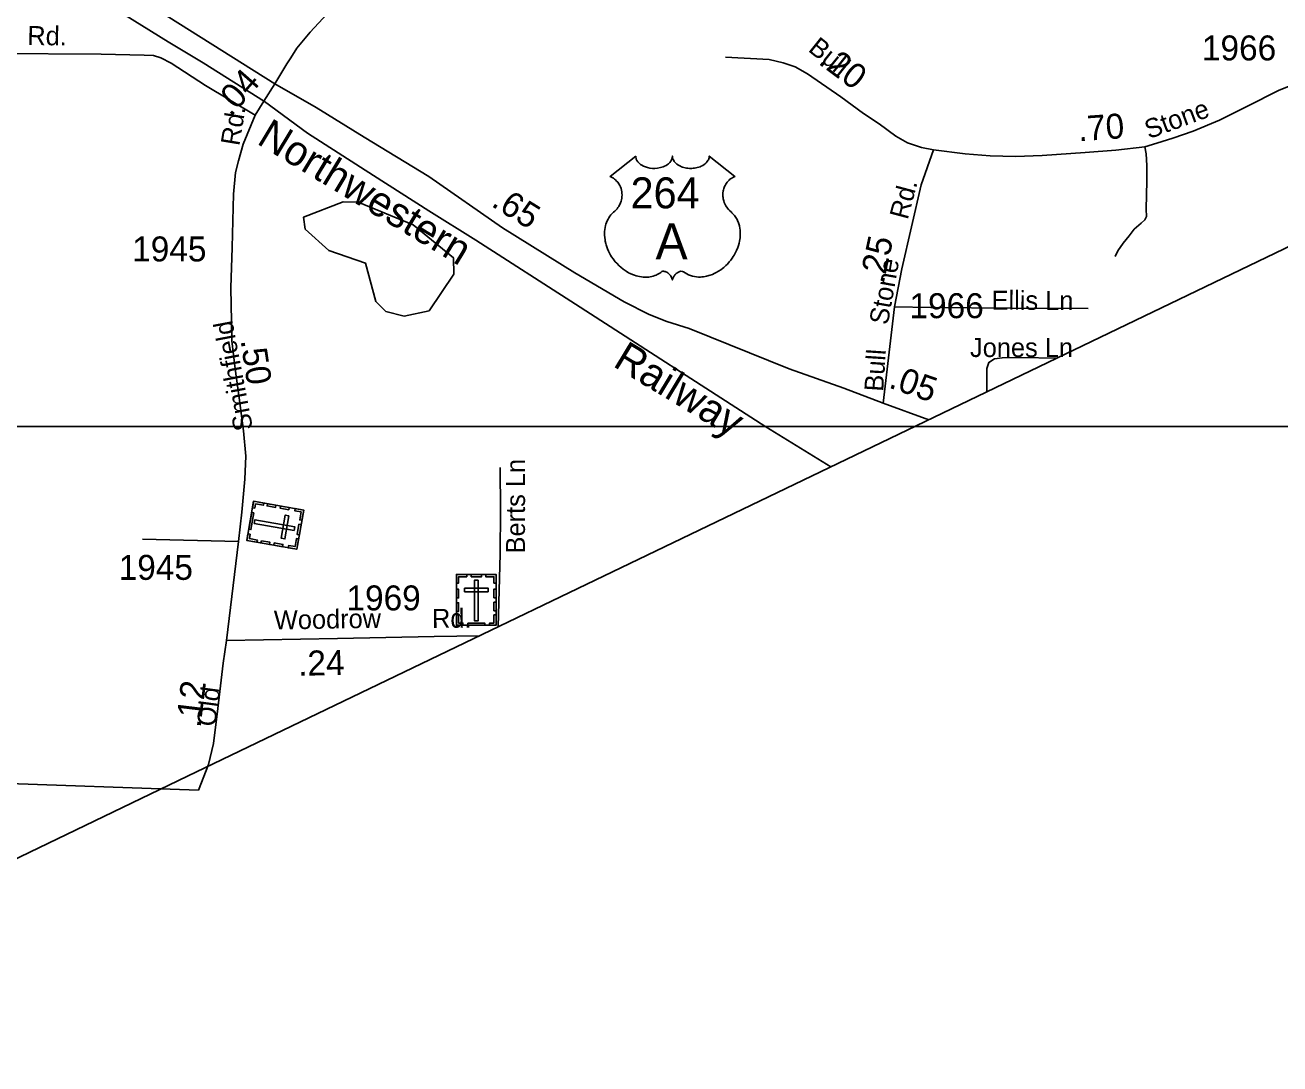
# Model space of a CAD drawing. Extents: x 2220236 to 2384410, y 720751 to 894131.
# Drawn here: x 2266749 to 2273033, y 732966 to 738168 of the extents above; entities that cross this region are included whole.
import ezdxf

# ---------------------------------------------------------------- set-up
doc = ezdxf.new("R2010")
doc.units = 0
for name, color, linetype in [('Exist Boundary Political CountyLine', 7, 'Continuous'), ('Exist Cultural Cemetery CELL', 7, 'Continuous'), ('Exist Hydrographic Pond Under 1500 Sq Ft', 7, 'Continuous'), ('Exist Railroad Mainline', 7, 'Continuous'), ('Exist Railroad Mainline Label', 7, 'Continuous'), ('Exist Road Non-System Type 51', 7, 'Continuous'), ('Exist Road Non-System Type 51 Label', 7, 'Continuous'), ('Exist Road Primary US Attributed', 7, 'Continuous'), ('Exist Road Primary US Mileage Hundredths English Label', 7, 'Continuous'), ('Exist Road Primary US Shield CELL', 7, 'Continuous'), ('Exist Road Primary US Shield Number Label', 7, 'Continuous'), ('Exist Road Secondary Mileage Hundredths English Label', 7, 'Continuous'), ('Exist Road Secondary Type 41 Attributed', 7, 'Continuous'), ('Exist Road Secondary Type 51 Attributed', 7, 'Continuous'), ('Exist Road Secondary Type 51 Label', 7, 'Continuous'), ('Exist Road Secondary Type 51 Number Label', 7, 'Continuous'), ('Map Preparation Inset Cut Line', 7, 'Continuous')]:
    doc.layers.add(name, color=color, linetype=linetype)

msp = doc.modelspace()

# ---------------------------------------------------------------- linework, layer by layer
at = {"layer": 'Exist Boundary Political CountyLine'}
msp.add_lwpolyline([(2287877.3, 744178.1), (2270992.5, 736055.5), (2267562.4, 734406.2), (2264814.7, 733082.6), (2261891.5, 731668), (2260093.7, 730804.9), (2259694.1, 730607), (2256471.8, 729069.5), (2253954.3, 727878.4), (2253181.2, 727508), (2253077.8, 727457.1), (2253041.9, 727442.8), (2252977.9, 727424.3), (2252870.3, 727387.4), (2251762.7, 727085.8), (2250517.4, 726735.4), (2250148.3, 726626.2), (2248126.6, 726060.9), (2248078.7, 726048.4), (2247496, 725883.5), (2246763.7, 725679.4), (2246228.9, 725528.7), (2245674, 725376), (2245340.8, 725281.1)], dxfattribs=at)
at = {"layer": 'Exist Cultural Cemetery CELL'}
for points in [[(2268144.6, 735739), (2268110, 735543), (2267859.3, 735587.2), (2267893.8, 735783.2)], [(2267888.1, 735750.6), (2267899.5, 735748.7), (2267903.3, 735770.3), (2267943.1, 735763.3), (2267945, 735774.3), (2267893.9, 735783.3)], [(2267962.7, 735771.1), (2268005.4, 735763.6), (2268003.4, 735752.4), (2267960.7, 735759.9)], [(2268028.9, 735759.4), (2268071.6, 735751.9), (2268069.6, 735740.7), (2268026.9, 735748.2)], [(2268101.9, 735746.5), (2268100, 735735.4), (2268131.7, 735729.8), (2268124.6, 735689.8), (2268135.6, 735687.9), (2268144.6, 735739)], [(2267895.2, 735724.7), (2267880.4, 735641.1), (2267869.2, 735643.1), (2267883.9, 735726.6)], [(2268096.8, 735636.7), (2268100.1, 735655.1), (2267900.4, 735690.3), (2267897.1, 735672)], [(2268070.5, 735710.7), (2268052.1, 735713.9), (2268031.7, 735597.9), (2268050.1, 735594.7)], [(2267865, 735619.8), (2267876.3, 735617.8), (2267872.5, 735596.1), (2267912.3, 735589.1), (2267910.4, 735578.2), (2267859.3, 735587.2)], [(2268131.7, 735666.1), (2268122.7, 735615), (2268111.5, 735617), (2268120.5, 735668.1)], [(2267932.4, 735585.8), (2267975.1, 735578.3), (2267973.1, 735567.1), (2267930.4, 735574.6)], [(2267997.3, 735574.3), (2268040, 735566.8), (2268038, 735555.6), (2267995.4, 735563.1)], [(2268067.3, 735550.4), (2268069.3, 735561.6), (2268101, 735556), (2268108, 735596), (2268119, 735594), (2268110, 735542.9)], [(2268909.1, 735416.7), (2269108.2, 735416.7), (2269108.2, 735162.1), (2268909.1, 735162.1)], [(2268909.1, 735373.4), (2268920.4, 735373.4), (2268920.4, 735405.6), (2268961, 735405.6), (2268961, 735416.7), (2268909.1, 735416.7)], [(2268983.1, 735416.7), (2269035, 735416.7), (2269035, 735405.3), (2268983.1, 735405.3)], [(2269018.1, 735387.4), (2268999.4, 735387.4), (2268999.4, 735184.6), (2269018.1, 735184.6)], [(2269108.2, 735373.4), (2269096.9, 735373.4), (2269096.9, 735405.6), (2269056.3, 735405.6), (2269056.3, 735416.7), (2269108.2, 735416.7)], [(2268909, 735299.3), (2268909, 735342.6), (2268920.4, 735342.6), (2268920.4, 735299.3)], [(2268949.9, 735348.7), (2268949.9, 735330), (2269067.6, 735330), (2269067.6, 735348.7)], [(2269096.8, 735300.3), (2269096.8, 735343.6), (2269108.2, 735343.6), (2269108.2, 735300.3)], [(2268909, 735232), (2268909, 735275.4), (2268920.4, 735275.4), (2268920.4, 735232)], [(2269096.8, 735234.4), (2269096.8, 735277.7), (2269108.2, 735277.7), (2269108.2, 735234.4)], [(2268942.1, 735162.2), (2268942.1, 735173.6), (2268920.1, 735173.6), (2268920.1, 735214.1), (2268909, 735214.1), (2268909, 735162.2)], [(2269075, 735162.1), (2269075, 735173.6), (2269097, 735173.6), (2269097, 735214), (2269108.2, 735214), (2269108.2, 735162.1)], [(2268966.5, 735173.6), (2269051.4, 735173.6), (2269051.4, 735162.2), (2268966.5, 735162.2)]]:
    msp.add_lwpolyline(points, close=True, dxfattribs=at)
at = {"layer": 'Exist Hydrographic Pond Under 1500 Sq Ft'}
msp.add_lwpolyline([(2268647.4, 736709.3), (2268772.5, 736736.3), (2268895.5, 736920.7), (2268894.5, 737002.7), (2268693.4, 737167.6), (2268417.4, 737281.5), (2268342.5, 737283), (2268143.4, 737205.1), (2268152.4, 737145.9), (2268269.5, 737038.5), (2268453.4, 736975.7), (2268505.5, 736784.4), (2268555.4, 736734.2), (2268647.4, 736709.3)], dxfattribs=at)
at = {"layer": 'Exist Railroad Mainline'}
msp.add_lwpolyline([(2266703.9, 738516.9), (2266814.4, 738474), (2266914.7, 738423), (2267011.3, 738366), (2267202.2, 738247.7), (2267465.7, 738084.4), (2267640.5, 737978), (2267948.2, 737784.9), (2268163.3, 737626.6), (2268494.5, 737415), (2268771, 737238.4), (2269005.6, 737091.2), (2269505.9, 736770.3), (2270458.4, 736155.8), (2270784.3, 735955.5)], dxfattribs=at)
at = {"layer": 'Exist Road Non-System Type 51'}
msp.add_line((2267818, 735581.4), (2267338, 735594.2), dxfattribs=at)
for points in [[(2272357.2, 737557.9), (2272362.9, 737522.3), (2272365.7, 737463.9), (2272365.7, 737388.4), (2272362.9, 737246), (2272364.3, 737209), (2272355.8, 737191.9), (2272337.3, 737175.5), (2272303.1, 737145.6), (2272277.5, 737112.9), (2272247.6, 737075.9), (2272220.6, 737037.4), (2272207.7, 737008.9)], [(2271103.4, 736757.6), (2271285.5, 736754), (2271689.7, 736749.8), (2272072.5, 736749.1)], [(2271917, 736500.3), (2271732.1, 736503.8), (2271642.1, 736501), (2271604.2, 736496.6), (2271574.5, 736478.4), (2271564.6, 736448.2), (2271565.2, 736386.4), (2271565.8, 736331.3)], [(2269127.6, 735952.9), (2269129.9, 735736.2), (2269127.6, 735519.5), (2269118.7, 735154.6)]]:
    msp.add_lwpolyline(points, dxfattribs=at)
at = {"layer": 'Exist Road Primary US Attributed'}
for p, q in [((2267306.7, 738310.4), (2267999.4, 737873.4)), ((2271046.4, 736274.9), (2271275.2, 736191.5))]:
    msp.add_line(p, q, dxfattribs=at)
msp.add_lwpolyline([(2267999.4, 737873.4), (2268206.3, 737755.4), (2268447.8, 737605.7), (2268771.4, 737408.9), (2269139.4, 737152.8), (2269502.3, 736927.8), (2269748.5, 736782.5), (2269875.2, 736718.4), (2269963.4, 736682.8), (2270073.9, 736647.6), (2270575.4, 736447.2), (2270850, 736348.9), (2271046.4, 736274.9)], dxfattribs=at)
at = {"layer": 'Exist Road Primary US Shield CELL'}
msp.add_lwpolyline([(2269806.9, 737511.5), (2269807.2, 737506.2), (2269808.5, 737499.8), (2269809.5, 737496.6), (2269812.4, 737490.3), (2269817.3, 737483), (2269824.1, 737475.8), (2269831.8, 737469.5), (2269836.9, 737466.1), (2269845.7, 737461.4), (2269855.6, 737457.2), (2269866.7, 737454), (2269878, 737451.7), (2269890.4, 737450.4), (2269902.7, 737450.1), (2269915.9, 737451.1), (2269930.4, 737453.9), (2269937.2, 737455.7), (2269944.7, 737458.3), (2269951.7, 737461.2), (2269959.4, 737465.3), (2269965.5, 737469.2), (2269970.4, 737472.7), (2269977.2, 737479.3), (2269982.6, 737486), (2269984.9, 737489.8), (2269986.9, 737493.5), (2269989.6, 737501.2), (2269990.3, 737504.6), (2269990.9, 737511.7), (2269991.3, 737505.8), (2269991.9, 737502), (2269992.9, 737498.4), (2269994.4, 737494.5), (2269997.2, 737489.1), (2270000.2, 737484.5), (2270005.9, 737477.7), (2270009.5, 737474.4), (2270012.8, 737471.7), (2270021.5, 737465.7), (2270031.7, 737460.6), (2270036.7, 737458.4), (2270041.9, 737456.5), (2270048.4, 737454.6), (2270055.2, 737453), (2270061.9, 737451.8), (2270068.7, 737450.8), (2270075.7, 737450.3), (2270081.4, 737450.1), (2270088.4, 737450.2), (2270094.8, 737450.6), (2270101.4, 737451.4), (2270108.7, 737452.6), (2270114.6, 737453.9), (2270122.3, 737455.9), (2270129.3, 737458.4), (2270135.5, 737461.1), (2270143.4, 737465.3), (2270149.9, 737469.3), (2270154.6, 737473.1), (2270160.2, 737478.3), (2270165.5, 737484.4), (2270168.7, 737488.9), (2270170.9, 737493.5), (2270172.9, 737498.4), (2270174.2, 737503.6), (2270174.8, 737508.1), (2270174.9, 737511.9), (2270303.5, 737409.4), (2270300.5, 737408.3), (2270293.5, 737404.9), (2270287.9, 737401.6), (2270279.1, 737395.4), (2270275.3, 737391.9), (2270271.5, 737388.4), (2270268, 737384.6), (2270264.9, 737381), (2270261.2, 737375.8), (2270257.9, 737370.7), (2270254.6, 737365), (2270252.2, 737360), (2270248.3, 737349.7), (2270246.4, 737343.2), (2270245.1, 737337.6), (2270243.6, 737326.1), (2270243.2, 737320.7), (2270243.2, 737315.3), (2270243.5, 737309.6), (2270244.1, 737304.1), (2270245.1, 737298.4), (2270246, 737293.4), (2270247.6, 737287.2), (2270249.8, 737280.1), (2270252.7, 737273.2), (2270258.5, 737262), (2270266.1, 737250.6), (2270271.5, 737244.2), (2270276.8, 737238.8), (2270284.7, 737232.1), (2270289, 737228.3), (2270294, 737223.3), (2270302, 737214), (2270305.3, 737209.6), (2270308.6, 737204.6), (2270311.6, 737199.5), (2270314.7, 737194.1), (2270317.1, 737189.3), (2270321.6, 737178.3), (2270324.9, 737167.6), (2270326.4, 737161.9), (2270328.8, 737149.3), (2270329.7, 737143.1), (2270330.7, 737130.8), (2270330.8, 737115.9), (2270329.6, 737101.7), (2270327, 737085.3), (2270324.8, 737075.4), (2270321.4, 737063.9), (2270318.1, 737054), (2270312.2, 737039.3), (2270307, 737028.6), (2270300.3, 737016.2), (2270295.6, 737008.7), (2270290.2, 737000.6), (2270283.5, 736991.3), (2270275.6, 736981.5), (2270266.1, 736971), (2270258.4, 736963.4), (2270248.4, 736954.4), (2270242.3, 736949.4), (2270233.7, 736942.9), (2270221.8, 736935), (2270210.1, 736928.2), (2270200.2, 736923.1), (2270191.4, 736919.3), (2270180, 736915), (2270161, 736909.7), (2270154.1, 736908.3), (2270145.9, 736907.1), (2270138.2, 736906.3), (2270130.8, 736905.9), (2270120.7, 736905.9), (2270110.8, 736906.6), (2270101.4, 736908), (2270091.6, 736910), (2270081.3, 736913.1), (2270072, 736916.7), (2270062.6, 736921.4), (2270046.7, 736931.4), (2270042.1, 736933.8), (2270039.5, 736934.5), (2270033.4, 736934.8), (2270027.6, 736933.6), (2270021.7, 736931.2), (2270018.1, 736929.3), (2270013.3, 736926.2), (2270009.7, 736923.3), (2270005.3, 736919.2), (2270002.3, 736915.7), (2269999.9, 736912.9), (2269995.5, 736905.9), (2269993.9, 736902.5), (2269992.2, 736898.2), (2269990.7, 736891.8), (2269988.7, 736899.8), (2269986.3, 736905.2), (2269983.6, 736909.7), (2269980.8, 736913.8), (2269976.3, 736918.9), (2269972.3, 736922.8), (2269967.4, 736926.7), (2269962.2, 736929.9), (2269958.1, 736932), (2269954.3, 736933.4), (2269949.7, 736934.6), (2269945.9, 736934.9), (2269942.8, 736934.8), (2269938.5, 736933.8), (2269932.7, 736929.6), (2269927.1, 736925.8), (2269921.1, 736922.1), (2269914, 736918.3), (2269908.8, 736915.9), (2269902.5, 736913.5), (2269895.2, 736911), (2269887.3, 736909), (2269879.2, 736907.4), (2269872.1, 736906.2), (2269864.4, 736905.5), (2269857.5, 736905.3), (2269850.3, 736905.4), (2269843.5, 736905.9), (2269835.7, 736906.6), (2269826, 736908.1), (2269817.9, 736909.9), (2269809.4, 736912.2), (2269800.7, 736914.9), (2269791.4, 736918.5), (2269779.7, 736923.6), (2269771.5, 736927.7), (2269758.7, 736935.1), (2269743.7, 736945.5), (2269732.3, 736954.7), (2269724, 736962.2), (2269711.8, 736974.7), (2269704.6, 736982.8), (2269693.3, 736997.4), (2269686.1, 737008), (2269681.4, 737015.7), (2269674.6, 737028.2), (2269670.8, 737036), (2269666, 737047.4), (2269662.1, 737057.8), (2269658.9, 737067.7), (2269657.2, 737074), (2269654.8, 737085), (2269653.3, 737092.9), (2269651.9, 737103.6), (2269651.1, 737114.9), (2269650.9, 737125.3), (2269651.2, 737134), (2269652.2, 737144.1), (2269653.9, 737154.8), (2269655.9, 737164), (2269657.8, 737170.6), (2269660.5, 737178.6), (2269664.1, 737187.5), (2269668.4, 737196), (2269672.5, 737203.1), (2269677.6, 737210.7), (2269682.6, 737217.2), (2269689.1, 737224.3), (2269696, 737230.8), (2269702.2, 737235.9), (2269709.7, 737243.2), (2269713.6, 737247.6), (2269718.2, 737253.8), (2269721.9, 737259.5), (2269724.9, 737264.6), (2269728.8, 737272.1), (2269731.2, 737277.7), (2269734.1, 737286.4), (2269735.6, 737292.5), (2269737.1, 737300.3), (2269738.1, 737307.7), (2269738.5, 737316.9), (2269738.3, 737324.5), (2269737.3, 737333.4), (2269735.6, 737341.9), (2269733.6, 737349.3), (2269730.4, 737357.8), (2269727.5, 737364.1), (2269722.6, 737372.5), (2269717.1, 737380.3), (2269711.4, 737386.7), (2269705.7, 737392.4), (2269700.3, 737396.7), (2269695.1, 737400.4), (2269688.5, 737404.3), (2269682.2, 737407.4), (2269678.3, 737409)], close=True, dxfattribs=at)
at = {"layer": 'Exist Road Secondary Type 41 Attributed'}
msp.add_lwpolyline([(2271298.3, 737542.9), (2271238.6, 737555), (2271168, 737577.8), (2271109.7, 737611.2), (2271026.5, 737673.2), (2270948.2, 737724.5), (2270834.4, 737808.5), (2270667.9, 737923.8), (2270605.2, 737959.4), (2270545.5, 737979.4), (2270475.7, 737995), (2270256.6, 738007.9)], dxfattribs=at)
at = {"layer": 'Exist Road Secondary Type 51 Attributed'}
for p, q in [((2267945.4, 737786.7), (2267999.4, 737873.4)), ((2267901.5, 737716.1), (2267945.4, 737786.7))]:
    msp.add_line(p, q, dxfattribs=at)
for points in [[(2267999.4, 737873.4), (2268060.3, 737974), (2268080.3, 738004.1), (2268110.4, 738052.3), (2268176.9, 738132.9), (2268390.6, 738364.8), (2268573.1, 738556.4), (2268754.8, 738740.2), (2268941.1, 738929.7), (2269053.9, 739032.7), (2269147.1, 739121.6), (2269200.3, 739206.1), (2269332.9, 739418.3), (2269401.2, 739526.5), (2269553.5, 739735.9), (2269684.4, 739913.9), (2269715.8, 739968), (2269738.5, 740004.7)], [(2267901.5, 737716.1), (2267652.7, 737865.5), (2267480.9, 737976.3), (2267429.5, 738003.6), (2267392.6, 738014.9), (2267346.1, 738016.5), (2267129.4, 738021.3), (2266599.6, 738026.1), (2266270.6, 738029.3), (2265989.6, 738037.3), (2265664.6, 738037.3), (2265370.8, 738042.2), (2265133.3, 738040.6)], [(2274735.2, 737856), (2273876.1, 737912.7), (2273454.4, 737907.5), (2273349.1, 737903.2), (2273243.8, 737900.3), (2273181.2, 737893.2), (2273132.8, 737883.3), (2273025.3, 737840.8), (2272870.1, 737761.2), (2272730.8, 737692.1), (2272599.3, 737636.8), (2272496.7, 737601.3), (2272417, 737575.7), (2272357.2, 737557.9), (2272212, 737541.5), (2272058.3, 737530.1), (2271842, 737514.4), (2271709.6, 737510.2), (2271581.5, 737513), (2271456.3, 737523), (2271298.3, 737542.9)], [(2267758.6, 735086.7), (2267818, 735581.4), (2267834.9, 735729.2), (2267849.3, 735894.6), (2267854.1, 736008.6), (2267842.9, 736135.5), (2267821.2, 736301), (2267802, 736447.1), (2267784.3, 736586.9), (2267782.7, 736683.3), (2267779.5, 736851.9), (2267785.9, 737054.3), (2267792.3, 737320.9), (2267803.6, 737430.2), (2267818, 737488), (2267842.1, 737571.5), (2267901.5, 737716.1)], [(2271298.3, 737542.9), (2271237.1, 737368.5), (2271140.4, 736947), (2271103.4, 736757.6), (2271046.4, 736274.9)], [(2267618.1, 734336.7), (2267667.5, 734464.7), (2267692.5, 734569.7), (2267713.7, 734746.1), (2267741, 734972.6), (2267758.6, 735086.7)], [(2267758.6, 735086.7), (2268314, 735096.3), (2268797.2, 735105.9), (2269024.6, 735109.3)], [(2267618.1, 734336.7), (2266572.9, 734373), (2266207.3, 734386.7), (2265429.2, 734414.2), (2264885.9, 734421.2)]]:
    msp.add_lwpolyline(points, dxfattribs=at)
at = {"layer": 'Map Preparation Inset Cut Line'}
msp.add_lwpolyline([(2259967.8, 744228.7), (2273241.2, 744228.7), (2273241.2, 736157.5), (2259967.8, 736157.5), (2259967.8, 744228.7)], dxfattribs=at)
msp.add_lwpolyline([(2259967.8, 744228.7), (2273241.2, 744228.7), (2273241.2, 736157.5), (2259967.8, 736157.5), (2259967.8, 744228.7)], dxfattribs=at)

# ---------------------------------------------------------------- texts
at = {"layer": 'Exist Railroad Mainline Label'}
for s, p in [('Northwestern', (2267904, 737576.8)), ('Railway', (2269687.6, 736462.3))]:
    msp.add_text(s, height=150, rotation=328.84353, dxfattribs=at).set_placement(p)
at = {"layer": 'Exist Road Non-System Type 51 Label'}
for s, rotation, p in [('Ellis Ln', 359.75225, (2271589, 736742.5)), ('Berts Ln', 89.93636, (2269252.3, 735522.1))]:
    msp.add_text(s, height=95, rotation=rotation, dxfattribs=at).set_placement(p)
msp.add_text('Jones Ln', height=95, dxfattribs=at).set_placement((2271481.1, 736505.6))
at = {"layer": 'Exist Road Primary US Mileage Hundredths English Label'}
for s, rotation, p in [('.65', 328.20291, (2269078.7, 737263.9)), ('.05', 340.73171, (2271068.8, 736353.7))]:
    msp.add_text(s, height=125, rotation=rotation, dxfattribs=at).set_placement(p)
at = {"layer": 'Exist Road Primary US Shield Number Label'}
for s, height, p in [('264', 155, (2269781.2, 737250.2)), ('A', 180, (2269906.4, 736995.3))]:
    msp.add_text(s, height=height, dxfattribs=at).set_placement(p)
at = {"layer": 'Exist Road Secondary Mileage Hundredths English Label'}
for s, rotation, p in [('.20', 323.17123, (2270716.6, 737977.1)), ('.04', 48.65222, (2267779.1, 737704.1)), ('.70', 4.09254, (2272025.4, 737585.6)), ('.25', 77.91909, (2271048.5, 736869.1)), ('.50', 278.48701, (2267827.9, 736589.2)), ('.24', 1.14268, (2268117.7, 734909.1)), ('.12', 83.12964, (2267627.7, 734646.3))]:
    msp.add_text(s, height=125, rotation=rotation, dxfattribs=at).set_placement(p)
at = {"layer": 'Exist Road Secondary Type 51 Label'}
for s, rotation, p in [('Rd.', 359.22417, (2266760.1, 738068.2)), ('Bull', 321.19861, (2270665.7, 738040.6)), ('Stone', 20.32784, (2272376.7, 737596.1)), ('Rd.', 80.68801, (2267821.8, 737559.7)), ('Rd.', 75.10465, (2271168.4, 737189.6)), ('Stone', 79.95581, (2271069.3, 736662.9)), ('Smithfield', 100.83654, (2267890.8, 736146)), ('Bull', 86.2271, (2271046.3, 736330.4)), ('Woodrow', 0.93847, (2267995.8, 735141)), ('Rd.', 0.30598, (2268787.3, 735149.3)), ('Old', 82.39709, (2267701.7, 734651.5))]:
    msp.add_text(s, height=95, rotation=rotation, dxfattribs=at).set_placement(p)
at = {"layer": 'Exist Road Secondary Type 51 Number Label'}
for s, p in [('1966', (2272642.4, 737990.8)), ('1945', (2267285.6, 736984.2)), ('1966', (2271177.8, 736700.1)), ('1945', (2267217.9, 735389.7)), ('1969', (2268358.6, 735236.8))]:
    msp.add_text(s, height=125, dxfattribs=at).set_placement(p)

doc.saveas('drawing.dxf')
